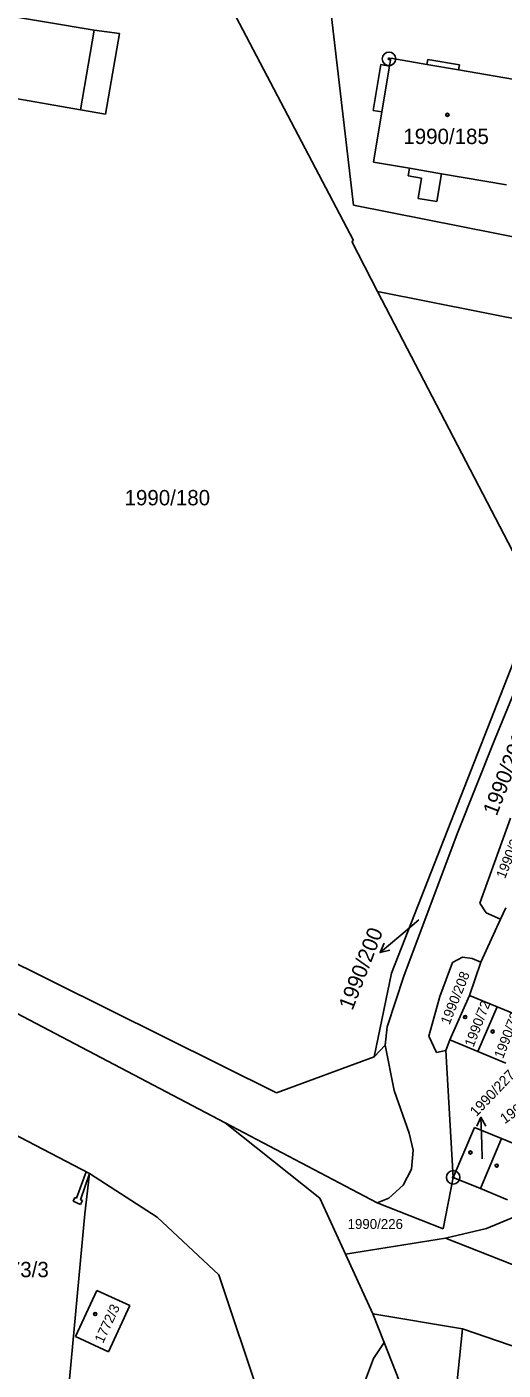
# Model space of a CAD drawing. Extents: x -593183 to -588034, y -1130415 to -1124994.
# Drawn here: x -590278.8 to -590226, y -1129085.7 to -1128936.8 of the extents above; entities that cross this region are included whole.
import ezdxf

# ---------------------------------------------------------------- set-up
doc = ezdxf.new("R2010")
doc.units = 0
for name, color, linetype in [('Vrstva 1', 7, 'Continuous'), ('Vrstva 16', 7, 'Continuous'), ('Vrstva 18', 7, 'Continuous'), ('Vrstva 19', 7, 'Continuous'), ('Vrstva 24', 7, 'Continuous'), ('Vrstva 25', 7, 'Continuous'), ('Vrstva 27', 7, 'Continuous'), ('Vrstva 4', 7, 'Continuous')]:
    doc.layers.add(name, color=color, linetype=linetype)

msp = doc.modelspace()

# ---------------------------------------------------------------- linework, layer by layer
at = {"layer": 'Vrstva 1'}
for p, q in [((-590271.37, -1128937.19), (-590307, -1128931.12)), ((-590242.61, -1128960.49), (-590257.2, -1128932.73)), ((-590268.56, -1128937.56), (-590271.37, -1128937.19)), ((-590270.12, -1128946.5), (-590268.56, -1128937.56)), ((-590238.61, -1128941.16), (-590238.47, -1128940.29)), ((-590238.47, -1128940.29), (-590234.47, -1128940.98)), ((-590234.47, -1128940.98), (-590234.37, -1128940.41)), ((-590234.37, -1128940.41), (-590230.87, -1128941.01)), ((-590240.42, -1128946.07), (-590239.58, -1128941)), ((-590239.58, -1128941), (-590238.61, -1128941.16)), ((-590230.87, -1128941.01), (-590230.97, -1128941.58)), ((-590230.97, -1128941.58), (-590223.68, -1128942.84)), ((-590289.37, -1128943.12), (-590272.89, -1128946.01)), ((-590272.89, -1128946.01), (-590270.12, -1128946.5)), ((-590239.45, -1128946.23), (-590240.42, -1128946.07)), ((-590240.37, -1128951.8), (-590239.45, -1128946.23)), ((-590236.4, -1128952.48), (-590240.37, -1128951.8)), ((-590236.54, -1128953.32), (-590236.4, -1128952.48)), ((-590235.06, -1128953.57), (-590236.54, -1128953.32)), ((-590235.45, -1128955.84), (-590235.06, -1128953.57)), ((-590232.85, -1128953.09), (-590233.38, -1128956.19)), ((-590225.65, -1128954.32), (-590232.85, -1128953.09)), ((-590233.38, -1128956.19), (-590235.45, -1128955.84)), ((-590242.8, -1128960.59), (-590242.61, -1128960.49)), ((-590239.95, -1128966.14), (-590242.8, -1128960.59)), ((-590065.94, -1129000.76), (-590239.95, -1128966.14)), ((-590239.95, -1128966.14), (-590221.65, -1129001.33)), ((-590238.39, -1129041.73), (-590224.82, -1129007.14)), ((-590223.63, -1129007.8), (-590226.88, -1129015.71)), ((-590226.88, -1129015.71), (-590231.11, -1129026.29)), ((-590228.61, -1129033.97), (-590225.19, -1129024.56)), ((-590231.11, -1129026.29), (-590237.02, -1129042.08)), ((-590306.33, -1129027.62), (-590251.13, -1129055)), ((-590227.91, -1129035.03), (-590228.61, -1129033.97)), ((-590226.29, -1129035.75), (-590225.71, -1129034.5)), ((-590256.82, -1129058.31), (-590300.87, -1129035.21)), ((-590228.49, -1129040.52), (-590226.29, -1129035.75)), ((-590226.29, -1129035.75), (-590227.91, -1129035.03)), ((-590231.62, -1129040.56), (-590230.53, -1129039.97)), ((-590230.53, -1129039.97), (-590229.44, -1129040.12)), ((-590229.44, -1129040.12), (-590228.49, -1129040.52)), ((-590240.31, -1129050.99), (-590238.39, -1129041.73)), ((-590233.05, -1129044.31), (-590231.62, -1129040.56)), ((-590229.76, -1129044.2), (-590228.49, -1129040.52)), ((-590237.02, -1129042.08), (-590238.89, -1129047.69)), ((-590234.24, -1129048.7), (-590233.05, -1129044.31)), ((-590231.93, -1129049.13), (-590229.76, -1129044.2)), ((-590229.76, -1129044.2), (-590226.69, -1129045.46)), ((-590226.69, -1129045.46), (-590228.83, -1129050.41)), ((-590226.69, -1129045.46), (-590223.59, -1129046.73)), ((-590238.89, -1129047.69), (-590239.08, -1129049.71)), ((-590233.41, -1129050.51), (-590234.24, -1129048.7)), ((-590232.36, -1129050.29), (-590231.93, -1129049.13)), ((-590228.83, -1129050.41), (-590231.93, -1129049.13)), ((-590240.31, -1129050.99), (-590239.08, -1129049.71)), ((-590239.08, -1129049.71), (-590238.1, -1129054.73)), ((-590232.36, -1129050.29), (-590233.41, -1129050.51)), ((-590231.55, -1129064.37), (-590232.36, -1129050.29)), ((-590225.71, -1129051.7), (-590228.83, -1129050.41)), ((-590251.13, -1129055), (-590240.31, -1129050.99)), ((-590238.1, -1129054.73), (-590236.42, -1129059.47)), ((-590271.89, -1129063.94), (-590282.83, -1129058.26)), ((-590256.82, -1129058.31), (-590246.34, -1129066.68)), ((-590239.99, -1129067.18), (-590256.82, -1129058.31)), ((-590236.42, -1129059.47), (-590235.99, -1129061.35)), ((-590231.55, -1129064.37), (-590229.2, -1129058.83)), ((-590229.2, -1129058.83), (-590226.2, -1129060.07)), ((-590226.2, -1129060.07), (-590228.53, -1129065.62)), ((-590226.2, -1129060.07), (-590223.23, -1129061.3)), ((-590235.99, -1129061.35), (-590236.16, -1129063.45)), ((-590272.39, -1129068.42), (-590271.89, -1129063.94)), ((-590271.89, -1129063.94), (-590264.38, -1129068.77)), ((-590236.16, -1129063.45), (-590237.1, -1129065.23)), ((-590237.1, -1129065.23), (-590238.67, -1129066.66)), ((-590232.67, -1129070.09), (-590231.55, -1129064.37)), ((-590228.53, -1129065.62), (-590231.55, -1129064.37)), ((-590225.54, -1129066.87), (-590228.53, -1129065.62)), ((-590246.34, -1129066.68), (-590243.51, -1129072.88)), ((-590238.67, -1129066.66), (-590239.99, -1129067.18)), ((-590239.99, -1129067.18), (-590232.67, -1129070.09)), ((-590274.25, -1129088.32), (-590272.39, -1129068.42)), ((-590264.38, -1129068.77), (-590257.55, -1129075.16)), ((-590227.87, -1129070.04), (-590222.85, -1129067.99)), ((-590232.4, -1129071.1), (-590227.87, -1129070.04)), ((-590243.51, -1129072.88), (-590232.4, -1129071.1)), ((-590232.4, -1129071.1), (-590221.59, -1129075.39)), ((-590243.51, -1129072.88), (-590240.48, -1129079.51)), ((-590257.55, -1129075.16), (-590252.45, -1129090.41)), ((-590273.42, -1129082.02), (-590271.07, -1129076.9)), ((-590271.07, -1129076.9), (-590267.41, -1129078.58)), ((-590267.41, -1129078.58), (-590269.76, -1129083.7)), ((-590240.48, -1129079.51), (-590230.53, -1129081.16)), ((-590239.22, -1129082.69), (-590240.48, -1129079.51)), ((-590269.76, -1129083.7), (-590273.42, -1129082.02)), ((-590230.53, -1129081.16), (-590233.28, -1129107.98)), ((-590230.53, -1129081.16), (-590218.33, -1129085.38)), ((-590239.22, -1129082.69), (-590240.4, -1129084.44)), ((-590236.7, -1129089.06), (-590239.22, -1129082.69)), ((-590240.4, -1129084.44), (-590241.27, -1129086.82))]:
    msp.add_line(p, q, dxfattribs=at)
at = {"layer": 'Vrstva 16'}
for p, q in [((-590235.36, -1129035.8), (-590237.37, -1129037.5)), ((-590228.34, -1129062.33), (-590228.39, -1129060.7))]:
    msp.add_line(p, q, dxfattribs=at)
at = {"layer": 'Vrstva 24'}
for centre, radius in [((-590238.67, -1128940.36), 0.75), ((-590238.67, -1128940.36), 0.0903), ((-590231.55, -1129064.37), 0.75), ((-590231.55, -1129064.37), 0.0903)]:
    msp.add_circle(centre, radius, dxfattribs=at)
at = {"layer": 'Vrstva 25'}
for p, q in [((-590237.37, -1129037.5), (-590239.66, -1129039.44)), ((-590228.39, -1129060.7), (-590228.47, -1129057.7))]:
    msp.add_line(p, q, dxfattribs=at)
for points in [[(-590238.57, -1129039.17), (-590239.66, -1129039.44), (-590239.22, -1129038.41)], [(-590228.94, -1129058.71), (-590228.47, -1129057.7), (-590227.94, -1129058.69)]]:
    msp.add_lwpolyline(points, dxfattribs=at)
for centre, radius in [((-590232.19, -1128946.56), 0.175), ((-590232.19, -1128946.56), 0.15), ((-590230.23, -1129046.6), 0.175), ((-590230.23, -1129046.6), 0.15), ((-590227.17, -1129048.2), 0.175), ((-590227.17, -1129048.2), 0.15), ((-590229.64, -1129061.62), 0.175), ((-590229.64, -1129061.62), 0.15), ((-590226.73, -1129063.07), 0.175), ((-590226.73, -1129063.07), 0.15), ((-590271.25, -1129079.53), 0.175), ((-590271.25, -1129079.53), 0.15)]:
    msp.add_circle(centre, radius, dxfattribs=at)
at = {"layer": 'Vrstva 27'}
for p, q in [((-590273.32, -1129066.66), (-590272.25, -1129063.75)), ((-590271.89, -1129063.94), (-590272.86, -1129066.86)), ((-590272.25, -1129063.75), (-590271.89, -1129063.94)), ((-590273.69, -1129067.02), (-590273.51, -1129066.59)), ((-590272.86, -1129067.37), (-590273.69, -1129067.02)), ((-590273.51, -1129066.59), (-590273.32, -1129066.66)), ((-590272.86, -1129066.86), (-590272.67, -1129066.93)), ((-590272.67, -1129066.93), (-590272.86, -1129067.37))]:
    msp.add_line(p, q, dxfattribs=at)
at = {"layer": 'Vrstva 4'}
for p, q in [((-590242.62, -1128956.59), (-590245.59, -1128931.12)), ((-590272.89, -1128946.01), (-590271.37, -1128937.19)), ((-590238.61, -1128941.16), (-590239.45, -1128946.23)), ((-590234.47, -1128940.98), (-590230.97, -1128941.58)), ((-590236.4, -1128952.48), (-590232.85, -1128953.09)), ((-590211.76, -1128962.71), (-590242.62, -1128956.59))]:
    msp.add_line(p, q, dxfattribs=at)

# ---------------------------------------------------------------- texts
at = {"layer": 'Vrstva 16'}
for s, height, rotation, p in [('1990/200', 1.7, 68.8388, (-590242.72, -1129045.94)), ('1990/227', 1.14, 46.4823, (-590228.99, -1129057.72)), ('1990/223', 1.14, 35.2238, (-590225.84, -1129058.49))]:
    msp.add_text(s, height=height, rotation=rotation, dxfattribs=at).set_placement(p)
msp.add_text('1773/3', height=1.7, dxfattribs=at).set_placement((-590283.35, -1129075.44))
at = {"layer": 'Vrstva 18'}
for s, height, p in [('1990/180', 1.7, (-590267.99, -1128989.86)), ('1990/226', 1.1, (-590243.26, -1129070.09))]:
    msp.add_text(s, height=height, dxfattribs=at).set_placement(p)
for s, height, rotation, p in [('1990/201', 1.7, 68.8388, (-590226.73, -1129024.38)), ('1990/207', 1.1, 68.1986, (-590225.81, -1129031.33)), ('1990/200', 0.01, 68.8388, (-590235.36, -1129035.8)), ('1990/208', 1.1, 68.1986, (-590231.97, -1129047.52))]:
    msp.add_text(s, height=height, rotation=rotation, dxfattribs=at).set_placement(p)
at = {"layer": 'Vrstva 19'}
for s, height, p in [('1990/185', 1.7, (-590237.08, -1128949.8)), ('1990/227', 0.1, (-590228.61, -1129062.33))]:
    msp.add_text(s, height=height, dxfattribs=at).set_placement(p)
for s, rotation, p in [('1990/72', 68.8602, (-590229.31, -1129050.01)), ('1990/73', 68.8602, (-590226.03, -1129051.29)), ('1772/3', 64.9832, (-590270.38, -1129082.84))]:
    msp.add_text(s, height=1.1, rotation=rotation, dxfattribs=at).set_placement(p)

doc.saveas('drawing.dxf')
